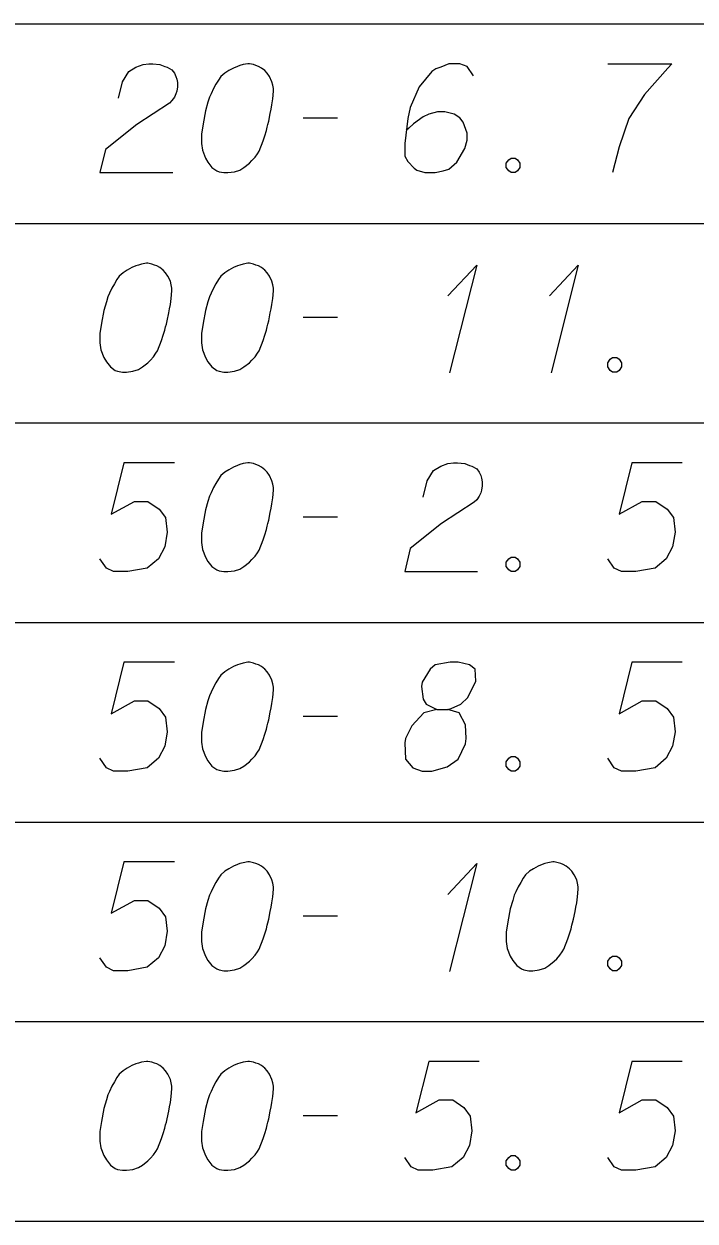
# Model space of a CAD drawing. Extents: x 2074207 to 2076812, y 516372 to 523312.
# Drawn here: x 2076397 to 2076426.6, y 517572.2 to 517625 of the extents above; entities that cross this region are included whole.
import ezdxf

# ---------------------------------------------------------------- set-up
doc = ezdxf.new("R2010")
doc.units = 0
doc.layers.add('Prop DirtTable_ Soil Test Results - Outline (Minor)', color=7, linetype='Continuous')
doc.layers.add('Prop DirtTable_ Soil Test Results - Tx (Sample Data)', color=7, linetype='Continuous')

msp = doc.modelspace()

# ---------------------------------------------------------------- linework, layer by layer
at = {"layer": 'Prop DirtTable_ Soil Test Results - Outline (Minor)'}
for p, q in [((2076260.609, 517625.03), (2076811.903, 517625.03)), ((2076260.609, 517625.03), (2076811.903, 517625.03)), ((2076260.609, 517616.23), (2076811.903, 517616.23)), ((2076260.609, 517616.23), (2076811.903, 517616.23)), ((2076260.609, 517607.43), (2076811.903, 517607.43)), ((2076260.609, 517607.43), (2076811.903, 517607.43)), ((2076260.609, 517598.63), (2076811.903, 517598.63)), ((2076260.609, 517598.63), (2076811.903, 517598.63)), ((2076260.609, 517589.83), (2076811.903, 517589.83)), ((2076260.609, 517589.83), (2076811.903, 517589.83)), ((2076260.609, 517581.03), (2076811.903, 517581.03)), ((2076260.609, 517581.03), (2076811.903, 517581.03)), ((2076260.609, 517572.23), (2076811.903, 517572.23))]:
    msp.add_line(p, q, dxfattribs=at)
at = {"layer": 'Prop DirtTable_ Soil Test Results - Tx (Sample Data)'}
for points in [[(2076401.207, 517621.762), (2076401.383, 517622.48), (2076401.666, 517622.933), (2076401.983, 517623.122), (2076402.3, 517623.236), (2076402.547, 517623.274), (2076402.724, 517623.274), (2076403.041, 517623.236), (2076403.253, 517623.16), (2076403.359, 517623.122), (2076403.57, 517623.009), (2076403.676, 517622.858), (2076403.747, 517622.707), (2076403.782, 517622.593), (2076403.817, 517622.442), (2076403.817, 517622.253), (2076403.782, 517622.064), (2076403.747, 517621.951), (2076403.676, 517621.8), (2076403.57, 517621.648), (2076403.465, 517621.535), (2076402.018, 517620.59), (2076400.643, 517619.494), (2076400.396, 517618.474), (2076403.606, 517618.474)], [(2076406.992, 517623.274), (2076406.922, 517623.274), (2076406.71, 517623.236), (2076406.569, 517623.198), (2076406.463, 517623.16), (2076406.287, 517623.085), (2076406.075, 517622.971), (2076405.899, 517622.858), (2076405.722, 517622.707), (2076405.616, 517622.556), (2076405.511, 517622.367), (2076405.405, 517622.178), (2076405.299, 517621.951), (2076405.228, 517621.8), (2076405.158, 517621.573), (2076405.052, 517621.195), (2076404.946, 517620.628), (2076404.876, 517620.174), (2076404.876, 517619.759), (2076404.911, 517619.456), (2076405.052, 517619.116), (2076405.158, 517618.927), (2076405.334, 517618.7), (2076405.546, 517618.549), (2076405.652, 517618.511), (2076405.863, 517618.474), (2076406.04, 517618.474), (2076406.322, 517618.511), (2076406.569, 517618.587), (2076406.745, 517618.7), (2076406.992, 517618.889), (2076407.098, 517619.003), (2076407.239, 517619.154), (2076407.345, 517619.305), (2076407.415, 517619.419), (2076407.486, 517619.608), (2076407.521, 517619.683), (2076407.592, 517619.872), (2076407.662, 517620.099), (2076407.733, 517620.326), (2076407.768, 517620.477), (2076407.803, 517620.59), (2076407.839, 517620.741), (2076407.909, 517621.082), (2076407.945, 517621.27), (2076407.98, 517621.459), (2076408.015, 517621.724), (2076408.05, 517622.064), (2076408.05, 517622.178), (2076408.015, 517622.329), (2076407.98, 517622.48), (2076407.874, 517622.707), (2076407.768, 517622.858), (2076407.662, 517622.971), (2076407.521, 517623.085), (2076407.38, 517623.16), (2076407.274, 517623.198), (2076407.169, 517623.236), (2076406.992, 517623.274)], [(2076416.869, 517622.745), (2076416.587, 517623.16), (2076416.27, 517623.274), (2076415.776, 517623.274), (2076415.423, 517623.122), (2076415.211, 517623.047), (2076415.035, 517622.933), (2076414.471, 517622.253), (2076414.083, 517621.346), (2076413.977, 517620.855), (2076413.836, 517619.759), (2076413.836, 517619.192), (2076413.977, 517618.965), (2076414.259, 517618.663), (2076414.365, 517618.587), (2076414.718, 517618.474), (2076415.176, 517618.474), (2076415.529, 517618.549), (2076415.776, 517618.625), (2076416.129, 517618.927), (2076416.481, 517619.532), (2076416.587, 517619.91), (2076416.587, 517620.212), (2076416.411, 517620.704), (2076416.27, 517620.893), (2076416.023, 517621.044), (2076415.599, 517621.157), (2076415.282, 517621.157), (2076414.894, 517621.044), (2076414.647, 517620.93), (2076414.224, 517620.628), (2076414.012, 517620.439), (2076413.906, 517620.326)], [(2076422.796, 517623.274), (2076425.618, 517623.274), (2076425.441, 517623.085), (2076424.418, 517621.913), (2076423.713, 517620.855), (2076423.289, 517619.608), (2076423.007, 517618.474)], [(2076409.356, 517620.893), (2076410.872, 517620.893)], [(2076418.527, 517619.116), (2076418.704, 517619.116), (2076418.809, 517619.041), (2076418.915, 517618.889), (2076418.915, 517618.7), (2076418.809, 517618.549), (2076418.704, 517618.474), (2076418.527, 517618.474), (2076418.421, 517618.549), (2076418.316, 517618.7), (2076418.316, 517618.889), (2076418.421, 517619.041), (2076418.527, 517619.116)], [(2076402.512, 517614.474), (2076402.442, 517614.474), (2076402.23, 517614.436), (2076402.089, 517614.398), (2076401.983, 517614.36), (2076401.807, 517614.285), (2076401.595, 517614.171), (2076401.419, 517614.058), (2076401.242, 517613.907), (2076401.136, 517613.756), (2076401.031, 517613.567), (2076400.925, 517613.378), (2076400.819, 517613.151), (2076400.748, 517613), (2076400.678, 517612.773), (2076400.572, 517612.395), (2076400.466, 517611.828), (2076400.396, 517611.374), (2076400.396, 517610.959), (2076400.431, 517610.656), (2076400.572, 517610.316), (2076400.678, 517610.127), (2076400.854, 517609.9), (2076401.066, 517609.749), (2076401.172, 517609.711), (2076401.383, 517609.674), (2076401.56, 517609.674), (2076401.842, 517609.711), (2076402.089, 517609.787), (2076402.265, 517609.9), (2076402.512, 517610.089), (2076402.618, 517610.203), (2076402.759, 517610.354), (2076402.865, 517610.505), (2076402.935, 517610.619), (2076403.006, 517610.808), (2076403.041, 517610.883), (2076403.112, 517611.072), (2076403.182, 517611.299), (2076403.253, 517611.526), (2076403.288, 517611.677), (2076403.323, 517611.79), (2076403.359, 517611.941), (2076403.429, 517612.282), (2076403.465, 517612.47), (2076403.5, 517612.659), (2076403.535, 517612.924), (2076403.57, 517613.264), (2076403.57, 517613.378), (2076403.535, 517613.529), (2076403.5, 517613.68), (2076403.394, 517613.907), (2076403.288, 517614.058), (2076403.182, 517614.171), (2076403.041, 517614.285), (2076402.9, 517614.36), (2076402.794, 517614.398), (2076402.689, 517614.436), (2076402.512, 517614.474)], [(2076406.992, 517614.474), (2076406.922, 517614.474), (2076406.71, 517614.436), (2076406.569, 517614.398), (2076406.463, 517614.36), (2076406.287, 517614.285), (2076406.075, 517614.171), (2076405.899, 517614.058), (2076405.722, 517613.907), (2076405.616, 517613.756), (2076405.511, 517613.567), (2076405.405, 517613.378), (2076405.299, 517613.151), (2076405.228, 517613), (2076405.158, 517612.773), (2076405.052, 517612.395), (2076404.946, 517611.828), (2076404.876, 517611.374), (2076404.876, 517610.959), (2076404.911, 517610.656), (2076405.052, 517610.316), (2076405.158, 517610.127), (2076405.334, 517609.9), (2076405.546, 517609.749), (2076405.652, 517609.711), (2076405.863, 517609.674), (2076406.04, 517609.674), (2076406.322, 517609.711), (2076406.569, 517609.787), (2076406.745, 517609.9), (2076406.992, 517610.089), (2076407.098, 517610.203), (2076407.239, 517610.354), (2076407.345, 517610.505), (2076407.415, 517610.619), (2076407.486, 517610.808), (2076407.521, 517610.883), (2076407.592, 517611.072), (2076407.662, 517611.299), (2076407.733, 517611.526), (2076407.768, 517611.677), (2076407.803, 517611.79), (2076407.839, 517611.941), (2076407.909, 517612.282), (2076407.945, 517612.47), (2076407.98, 517612.659), (2076408.015, 517612.924), (2076408.05, 517613.264), (2076408.05, 517613.378), (2076408.015, 517613.529), (2076407.98, 517613.68), (2076407.874, 517613.907), (2076407.768, 517614.058), (2076407.662, 517614.171), (2076407.521, 517614.285), (2076407.38, 517614.36), (2076407.274, 517614.398), (2076407.169, 517614.436), (2076406.992, 517614.474)], [(2076415.74, 517613.037), (2076417.01, 517614.398), (2076415.811, 517609.636)], [(2076420.22, 517613.037), (2076421.49, 517614.398), (2076420.291, 517609.636)], [(2076409.356, 517612.093), (2076410.872, 517612.093)], [(2076423.007, 517610.316), (2076423.184, 517610.316), (2076423.289, 517610.241), (2076423.395, 517610.089), (2076423.395, 517609.9), (2076423.289, 517609.749), (2076423.184, 517609.674), (2076423.007, 517609.674), (2076422.901, 517609.749), (2076422.796, 517609.9), (2076422.796, 517610.089), (2076422.901, 517610.241), (2076423.007, 517610.316)], [(2076403.676, 517605.674), (2076401.454, 517605.674), (2076400.889, 517603.406), (2076401.912, 517603.973), (2076402.512, 517603.973), (2076403.006, 517603.633), (2076403.288, 517603.255), (2076403.359, 517602.612), (2076403.253, 517601.97), (2076402.971, 517601.441), (2076402.477, 517601.025), (2076401.63, 517600.874), (2076400.995, 517600.874), (2076400.678, 517601.025), (2076400.396, 517601.441)], [(2076406.992, 517605.674), (2076406.922, 517605.674), (2076406.71, 517605.636), (2076406.569, 517605.598), (2076406.463, 517605.56), (2076406.287, 517605.485), (2076406.075, 517605.371), (2076405.899, 517605.258), (2076405.722, 517605.107), (2076405.616, 517604.956), (2076405.511, 517604.767), (2076405.405, 517604.578), (2076405.299, 517604.351), (2076405.228, 517604.2), (2076405.158, 517603.973), (2076405.052, 517603.595), (2076404.946, 517603.028), (2076404.876, 517602.574), (2076404.876, 517602.159), (2076404.911, 517601.856), (2076405.052, 517601.516), (2076405.158, 517601.327), (2076405.334, 517601.1), (2076405.546, 517600.949), (2076405.652, 517600.911), (2076405.863, 517600.874), (2076406.04, 517600.874), (2076406.322, 517600.911), (2076406.569, 517600.987), (2076406.745, 517601.1), (2076406.992, 517601.289), (2076407.098, 517601.403), (2076407.239, 517601.554), (2076407.345, 517601.705), (2076407.415, 517601.819), (2076407.486, 517602.008), (2076407.521, 517602.083), (2076407.592, 517602.272), (2076407.662, 517602.499), (2076407.733, 517602.726), (2076407.768, 517602.877), (2076407.803, 517602.99), (2076407.839, 517603.141), (2076407.909, 517603.482), (2076407.945, 517603.67), (2076407.98, 517603.859), (2076408.015, 517604.124), (2076408.05, 517604.464), (2076408.05, 517604.578), (2076408.015, 517604.729), (2076407.98, 517604.88), (2076407.874, 517605.107), (2076407.768, 517605.258), (2076407.662, 517605.371), (2076407.521, 517605.485), (2076407.38, 517605.56), (2076407.274, 517605.598), (2076407.169, 517605.636), (2076406.992, 517605.674)], [(2076414.647, 517604.162), (2076414.823, 517604.88), (2076415.106, 517605.333), (2076415.423, 517605.522), (2076415.74, 517605.636), (2076415.987, 517605.674), (2076416.164, 517605.674), (2076416.481, 517605.636), (2076416.693, 517605.56), (2076416.799, 517605.522), (2076417.01, 517605.409), (2076417.116, 517605.258), (2076417.187, 517605.107), (2076417.222, 517604.993), (2076417.257, 517604.842), (2076417.257, 517604.653), (2076417.222, 517604.464), (2076417.187, 517604.351), (2076417.116, 517604.2), (2076417.01, 517604.048), (2076416.905, 517603.935), (2076415.458, 517602.99), (2076414.083, 517601.894), (2076413.836, 517600.874), (2076417.046, 517600.874)], [(2076426.076, 517605.674), (2076423.854, 517605.674), (2076423.289, 517603.406), (2076424.312, 517603.973), (2076424.912, 517603.973), (2076425.406, 517603.633), (2076425.688, 517603.255), (2076425.759, 517602.612), (2076425.653, 517601.97), (2076425.371, 517601.441), (2076424.877, 517601.025), (2076424.03, 517600.874), (2076423.395, 517600.874), (2076423.078, 517601.025), (2076422.796, 517601.441)], [(2076409.356, 517603.293), (2076410.872, 517603.293)], [(2076418.527, 517601.516), (2076418.704, 517601.516), (2076418.809, 517601.441), (2076418.915, 517601.289), (2076418.915, 517601.1), (2076418.809, 517600.949), (2076418.704, 517600.874), (2076418.527, 517600.874), (2076418.421, 517600.949), (2076418.316, 517601.1), (2076418.316, 517601.289), (2076418.421, 517601.441), (2076418.527, 517601.516)], [(2076403.676, 517596.874), (2076401.454, 517596.874), (2076400.889, 517594.606), (2076401.912, 517595.173), (2076402.512, 517595.173), (2076403.006, 517594.833), (2076403.288, 517594.455), (2076403.359, 517593.812), (2076403.253, 517593.17), (2076402.971, 517592.641), (2076402.477, 517592.225), (2076401.63, 517592.074), (2076400.995, 517592.074), (2076400.678, 517592.225), (2076400.396, 517592.641)], [(2076406.992, 517596.874), (2076406.922, 517596.874), (2076406.71, 517596.836), (2076406.569, 517596.798), (2076406.463, 517596.76), (2076406.287, 517596.685), (2076406.075, 517596.571), (2076405.899, 517596.458), (2076405.722, 517596.307), (2076405.616, 517596.156), (2076405.511, 517595.967), (2076405.405, 517595.778), (2076405.299, 517595.551), (2076405.228, 517595.4), (2076405.158, 517595.173), (2076405.052, 517594.795), (2076404.946, 517594.228), (2076404.876, 517593.774), (2076404.876, 517593.359), (2076404.911, 517593.056), (2076405.052, 517592.716), (2076405.158, 517592.527), (2076405.334, 517592.3), (2076405.546, 517592.149), (2076405.652, 517592.111), (2076405.863, 517592.074), (2076406.04, 517592.074), (2076406.322, 517592.111), (2076406.569, 517592.187), (2076406.745, 517592.3), (2076406.992, 517592.489), (2076407.098, 517592.603), (2076407.239, 517592.754), (2076407.345, 517592.905), (2076407.415, 517593.019), (2076407.486, 517593.208), (2076407.521, 517593.283), (2076407.592, 517593.472), (2076407.662, 517593.699), (2076407.733, 517593.926), (2076407.768, 517594.077), (2076407.803, 517594.19), (2076407.839, 517594.341), (2076407.909, 517594.682), (2076407.945, 517594.87), (2076407.98, 517595.059), (2076408.015, 517595.324), (2076408.05, 517595.664), (2076408.05, 517595.778), (2076408.015, 517595.929), (2076407.98, 517596.08), (2076407.874, 517596.307), (2076407.768, 517596.458), (2076407.662, 517596.571), (2076407.521, 517596.685), (2076407.38, 517596.76), (2076407.274, 517596.798), (2076407.169, 517596.836), (2076406.992, 517596.874)], [(2076415.247, 517594.795), (2076415.74, 517594.795), (2076415.882, 517594.833), (2076416.305, 517595.022), (2076416.622, 517595.324), (2076416.975, 517596.042), (2076416.94, 517596.571), (2076416.693, 517596.76), (2076416.199, 517596.874), (2076415.846, 517596.874), (2076415.176, 517596.76), (2076414.964, 517596.571), (2076414.612, 517596.004), (2076414.576, 517595.815), (2076414.647, 517595.248), (2076414.788, 517595.022), (2076415.247, 517594.795), (2076414.682, 517594.644), (2076414.153, 517594.077), (2076413.871, 517593.51), (2076413.836, 517593.321), (2076413.871, 517592.603), (2076414.188, 517592.225), (2076414.612, 517592.074), (2076415.035, 517592.074), (2076415.705, 517592.263), (2076416.199, 517592.603), (2076416.517, 517593.283), (2076416.552, 517593.51), (2076416.517, 517594.115), (2076416.234, 517594.644), (2076415.74, 517594.795)], [(2076426.076, 517596.874), (2076423.854, 517596.874), (2076423.289, 517594.606), (2076424.312, 517595.173), (2076424.912, 517595.173), (2076425.406, 517594.833), (2076425.688, 517594.455), (2076425.759, 517593.812), (2076425.653, 517593.17), (2076425.371, 517592.641), (2076424.877, 517592.225), (2076424.03, 517592.074), (2076423.395, 517592.074), (2076423.078, 517592.225), (2076422.796, 517592.641)], [(2076409.356, 517594.493), (2076410.872, 517594.493)], [(2076418.527, 517592.716), (2076418.704, 517592.716), (2076418.809, 517592.641), (2076418.915, 517592.489), (2076418.915, 517592.3), (2076418.809, 517592.149), (2076418.704, 517592.074), (2076418.527, 517592.074), (2076418.421, 517592.149), (2076418.316, 517592.3), (2076418.316, 517592.489), (2076418.421, 517592.641), (2076418.527, 517592.716)], [(2076403.676, 517588.074), (2076401.454, 517588.074), (2076400.889, 517585.806), (2076401.912, 517586.373), (2076402.512, 517586.373), (2076403.006, 517586.033), (2076403.288, 517585.655), (2076403.359, 517585.012), (2076403.253, 517584.37), (2076402.971, 517583.841), (2076402.477, 517583.425), (2076401.63, 517583.274), (2076400.995, 517583.274), (2076400.678, 517583.425), (2076400.396, 517583.841)], [(2076406.992, 517588.074), (2076406.922, 517588.074), (2076406.71, 517588.036), (2076406.569, 517587.998), (2076406.463, 517587.96), (2076406.287, 517587.885), (2076406.075, 517587.771), (2076405.899, 517587.658), (2076405.722, 517587.507), (2076405.616, 517587.356), (2076405.511, 517587.167), (2076405.405, 517586.978), (2076405.299, 517586.751), (2076405.228, 517586.6), (2076405.158, 517586.373), (2076405.052, 517585.995), (2076404.946, 517585.428), (2076404.876, 517584.974), (2076404.876, 517584.559), (2076404.911, 517584.256), (2076405.052, 517583.916), (2076405.158, 517583.727), (2076405.334, 517583.5), (2076405.546, 517583.349), (2076405.652, 517583.311), (2076405.863, 517583.274), (2076406.04, 517583.274), (2076406.322, 517583.311), (2076406.569, 517583.387), (2076406.745, 517583.5), (2076406.992, 517583.689), (2076407.098, 517583.803), (2076407.239, 517583.954), (2076407.345, 517584.105), (2076407.415, 517584.219), (2076407.486, 517584.408), (2076407.521, 517584.483), (2076407.592, 517584.672), (2076407.662, 517584.899), (2076407.733, 517585.126), (2076407.768, 517585.277), (2076407.803, 517585.39), (2076407.839, 517585.541), (2076407.909, 517585.882), (2076407.945, 517586.07), (2076407.98, 517586.259), (2076408.015, 517586.524), (2076408.05, 517586.864), (2076408.05, 517586.978), (2076408.015, 517587.129), (2076407.98, 517587.28), (2076407.874, 517587.507), (2076407.768, 517587.658), (2076407.662, 517587.771), (2076407.521, 517587.885), (2076407.38, 517587.96), (2076407.274, 517587.998), (2076407.169, 517588.036), (2076406.992, 517588.074)], [(2076415.74, 517586.637), (2076417.01, 517587.998), (2076415.811, 517583.236)], [(2076420.432, 517588.074), (2076420.362, 517588.074), (2076420.15, 517588.036), (2076420.009, 517587.998), (2076419.903, 517587.96), (2076419.727, 517587.885), (2076419.515, 517587.771), (2076419.339, 517587.658), (2076419.162, 517587.507), (2076419.056, 517587.356), (2076418.951, 517587.167), (2076418.845, 517586.978), (2076418.739, 517586.751), (2076418.668, 517586.6), (2076418.598, 517586.373), (2076418.492, 517585.995), (2076418.386, 517585.428), (2076418.316, 517584.974), (2076418.316, 517584.559), (2076418.351, 517584.256), (2076418.492, 517583.916), (2076418.598, 517583.727), (2076418.774, 517583.5), (2076418.986, 517583.349), (2076419.092, 517583.311), (2076419.303, 517583.274), (2076419.48, 517583.274), (2076419.762, 517583.311), (2076420.009, 517583.387), (2076420.185, 517583.5), (2076420.432, 517583.689), (2076420.538, 517583.803), (2076420.679, 517583.954), (2076420.785, 517584.105), (2076420.855, 517584.219), (2076420.926, 517584.408), (2076420.961, 517584.483), (2076421.032, 517584.672), (2076421.102, 517584.899), (2076421.173, 517585.126), (2076421.208, 517585.277), (2076421.243, 517585.39), (2076421.279, 517585.541), (2076421.349, 517585.882), (2076421.385, 517586.07), (2076421.42, 517586.259), (2076421.455, 517586.524), (2076421.49, 517586.864), (2076421.49, 517586.978), (2076421.455, 517587.129), (2076421.42, 517587.28), (2076421.314, 517587.507), (2076421.208, 517587.658), (2076421.102, 517587.771), (2076420.961, 517587.885), (2076420.82, 517587.96), (2076420.714, 517587.998), (2076420.609, 517588.036), (2076420.432, 517588.074)], [(2076409.356, 517585.693), (2076410.872, 517585.693)], [(2076423.007, 517583.916), (2076423.184, 517583.916), (2076423.289, 517583.841), (2076423.395, 517583.689), (2076423.395, 517583.5), (2076423.289, 517583.349), (2076423.184, 517583.274), (2076423.007, 517583.274), (2076422.901, 517583.349), (2076422.796, 517583.5), (2076422.796, 517583.689), (2076422.901, 517583.841), (2076423.007, 517583.916)], [(2076402.512, 517579.274), (2076402.442, 517579.274), (2076402.23, 517579.236), (2076402.089, 517579.198), (2076401.983, 517579.16), (2076401.807, 517579.085), (2076401.595, 517578.971), (2076401.419, 517578.858), (2076401.242, 517578.707), (2076401.136, 517578.556), (2076401.031, 517578.367), (2076400.925, 517578.178), (2076400.819, 517577.951), (2076400.748, 517577.8), (2076400.678, 517577.573), (2076400.572, 517577.195), (2076400.466, 517576.628), (2076400.396, 517576.174), (2076400.396, 517575.759), (2076400.431, 517575.456), (2076400.572, 517575.116), (2076400.678, 517574.927), (2076400.854, 517574.7), (2076401.066, 517574.549), (2076401.172, 517574.511), (2076401.383, 517574.474), (2076401.56, 517574.474), (2076401.842, 517574.511), (2076402.089, 517574.587), (2076402.265, 517574.7), (2076402.512, 517574.889), (2076402.618, 517575.003), (2076402.759, 517575.154), (2076402.865, 517575.305), (2076402.935, 517575.419), (2076403.006, 517575.608), (2076403.041, 517575.683), (2076403.112, 517575.872), (2076403.182, 517576.099), (2076403.253, 517576.326), (2076403.288, 517576.477), (2076403.323, 517576.59), (2076403.359, 517576.741), (2076403.429, 517577.082), (2076403.465, 517577.27), (2076403.5, 517577.459), (2076403.535, 517577.724), (2076403.57, 517578.064), (2076403.57, 517578.178), (2076403.535, 517578.329), (2076403.5, 517578.48), (2076403.394, 517578.707), (2076403.288, 517578.858), (2076403.182, 517578.971), (2076403.041, 517579.085), (2076402.9, 517579.16), (2076402.794, 517579.198), (2076402.689, 517579.236), (2076402.512, 517579.274)], [(2076406.992, 517579.274), (2076406.922, 517579.274), (2076406.71, 517579.236), (2076406.569, 517579.198), (2076406.463, 517579.16), (2076406.287, 517579.085), (2076406.075, 517578.971), (2076405.899, 517578.858), (2076405.722, 517578.707), (2076405.616, 517578.556), (2076405.511, 517578.367), (2076405.405, 517578.178), (2076405.299, 517577.951), (2076405.228, 517577.8), (2076405.158, 517577.573), (2076405.052, 517577.195), (2076404.946, 517576.628), (2076404.876, 517576.174), (2076404.876, 517575.759), (2076404.911, 517575.456), (2076405.052, 517575.116), (2076405.158, 517574.927), (2076405.334, 517574.7), (2076405.546, 517574.549), (2076405.652, 517574.511), (2076405.863, 517574.474), (2076406.04, 517574.474), (2076406.322, 517574.511), (2076406.569, 517574.587), (2076406.745, 517574.7), (2076406.992, 517574.889), (2076407.098, 517575.003), (2076407.239, 517575.154), (2076407.345, 517575.305), (2076407.415, 517575.419), (2076407.486, 517575.608), (2076407.521, 517575.683), (2076407.592, 517575.872), (2076407.662, 517576.099), (2076407.733, 517576.326), (2076407.768, 517576.477), (2076407.803, 517576.59), (2076407.839, 517576.741), (2076407.909, 517577.082), (2076407.945, 517577.27), (2076407.98, 517577.459), (2076408.015, 517577.724), (2076408.05, 517578.064), (2076408.05, 517578.178), (2076408.015, 517578.329), (2076407.98, 517578.48), (2076407.874, 517578.707), (2076407.768, 517578.858), (2076407.662, 517578.971), (2076407.521, 517579.085), (2076407.38, 517579.16), (2076407.274, 517579.198), (2076407.169, 517579.236), (2076406.992, 517579.274)], [(2076417.116, 517579.274), (2076414.894, 517579.274), (2076414.329, 517577.006), (2076415.352, 517577.573), (2076415.952, 517577.573), (2076416.446, 517577.233), (2076416.728, 517576.855), (2076416.799, 517576.212), (2076416.693, 517575.57), (2076416.411, 517575.041), (2076415.917, 517574.625), (2076415.07, 517574.474), (2076414.435, 517574.474), (2076414.118, 517574.625), (2076413.836, 517575.041)], [(2076426.076, 517579.274), (2076423.854, 517579.274), (2076423.289, 517577.006), (2076424.312, 517577.573), (2076424.912, 517577.573), (2076425.406, 517577.233), (2076425.688, 517576.855), (2076425.759, 517576.212), (2076425.653, 517575.57), (2076425.371, 517575.041), (2076424.877, 517574.625), (2076424.03, 517574.474), (2076423.395, 517574.474), (2076423.078, 517574.625), (2076422.796, 517575.041)], [(2076409.356, 517576.893), (2076410.872, 517576.893)], [(2076418.527, 517575.116), (2076418.704, 517575.116), (2076418.809, 517575.041), (2076418.915, 517574.889), (2076418.915, 517574.7), (2076418.809, 517574.549), (2076418.704, 517574.474), (2076418.527, 517574.474), (2076418.421, 517574.549), (2076418.316, 517574.7), (2076418.316, 517574.889), (2076418.421, 517575.041), (2076418.527, 517575.116)]]:
    msp.add_lwpolyline(points, dxfattribs=at)

doc.saveas('drawing.dxf')
